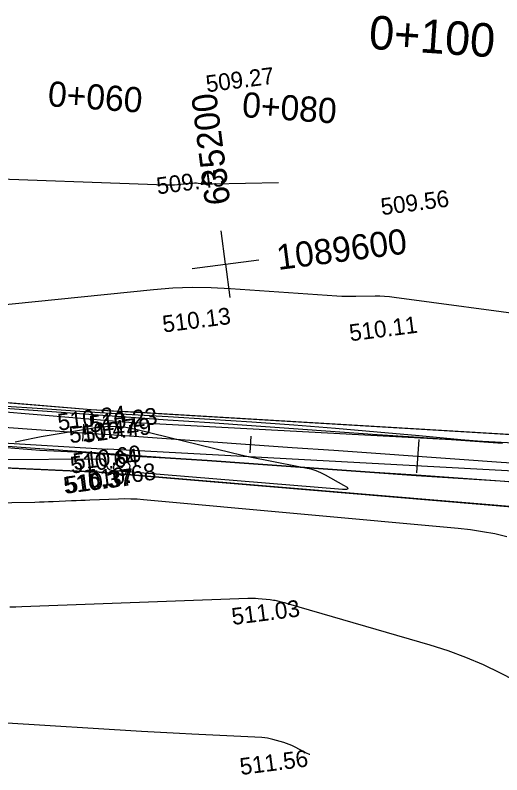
# Model space of a CAD drawing. Extents: x -636600 to -628587, y -1090963 to -1085869.
# Drawn here: x -629742.6 to -629684.6, y -1088272.7 to -1088182.3 of the extents above; entities that cross this region are included whole.
import ezdxf

# ---------------------------------------------------------------- set-up
doc = ezdxf.new("R2010")
doc.units = 0
for name, color, linetype in [('01_PARCELY_NÁVRH_PC', 7, 'Continuous'), ('40', 7, 'Continuous'), ('42', 7, 'Continuous'), ('54', 7, 'Continuous'), ('Ex_Major Contours', 7, 'Continuous'), ('Ex_Minor Contours', 7, 'Continuous'), ('HEKTOMETRY100', 7, 'Continuous'), ('HEKTOMETRY20', 7, 'Continuous'), ('koty_vše', 7, 'Continuous'), ('situace_osa', 7, 'Continuous'), ('situace_těleso', 7, 'Continuous'), ('situace_vozovka', 7, 'Continuous'), ('síť křížků', 7, 'Continuous')]:
    doc.layers.add(name, color=color, linetype=linetype)

msp = doc.modelspace()

# ---------------------------------------------------------------- linework, layer by layer
at = {"layer": '01_PARCELY_NÁVRH_PC'}
msp.add_lwpolyline([(-629551.58, -1088240.262), (-629601.727, -1088242.629), (-629635.348, -1088243.598), (-629679.347, -1088241.153), (-629732.566, -1088236.715), (-629782.503, -1088234.434), (-629784.424, -1088237.042), (-629785.435, -1088240.119), (-629790.161, -1088235.258), (-629795.13, -1088231.027), (-629803.557, -1088228.06), (-629774.892, -1088224.927), (-629772.205, -1088225.989), (-629733.515, -1088229.245), (-629679.426, -1088232.452), (-629634.751, -1088236.313), (-629602.68, -1088235.29), (-629546.015, -1088230.686)], dxfattribs=at)
at = {"layer": '40'}
for p, q in [((-629730.488, -1088230.681), (-629779.524, -1088226.542)), ((-629780.054, -1088231.127), (-629731.541, -1088233.941)), ((-629730.488, -1088230.681), (-629679.535, -1088233.413)), ((-629679.698, -1088236.772), (-629731.541, -1088233.941))]:
    msp.add_line(p, q, dxfattribs=at)
at = {"layer": '42'}
for p, q in [((-629767.904, -1088226.351), (-629733.515, -1088229.245)), ((-629733.515, -1088229.245), (-629729.763, -1088229.489)), ((-629679.426, -1088232.452), (-629729.763, -1088229.489)), ((-629763.031, -1088235.323), (-629732.566, -1088236.715)), ((-629732.566, -1088236.715), (-629679.347, -1088241.153))]:
    msp.add_line(p, q, dxfattribs=at)
at = {"layer": '54'}
msp.add_circle((-629729.874, -1088236.087), 0.05, dxfattribs=at)
for centre, start, end in [((-629729.938, -1088235.591), 7.31727, 187.31727), ((-629730.37, -1088236.15), 97.31727, 277.31727), ((-629729.378, -1088236.023), 277.31727, 97.31727), ((-629729.81, -1088236.582), 187.31727, 7.31727)]:
    msp.add_arc(centre, 0.5, start, end, dxfattribs=at)
at = {"layer": 'Ex_Major Contours'}
msp.add_lwpolyline([(-629680.207, -1088218.211), (-629697.401, -1088215.88), (-629697.966, -1088215.815), (-629698.532, -1088215.771), (-629699.1, -1088215.748), (-629699.668, -1088215.747), (-629701.945, -1088215.786), (-629702.515, -1088215.79), (-629703.083, -1088215.781), (-629703.652, -1088215.76), (-629704.22, -1088215.727), (-629716.892, -1088214.843), (-629719.193, -1088214.732), (-629721.492, -1088214.718), (-629723.79, -1088214.801), (-629726.086, -1088214.983), (-629748.871, -1088217.268)], dxfattribs=at)
at = {"layer": 'Ex_Minor Contours'}
for points in [[(-629711.201, -1088202.251), (-629719.055, -1088202.386), (-629719.268, -1088202.388), (-629719.482, -1088202.384), (-629719.695, -1088202.376), (-629719.908, -1088202.364), (-629720.76, -1088202.304), (-629720.973, -1088202.294), (-629721.186, -1088202.293), (-629721.398, -1088202.301), (-629721.611, -1088202.317), (-629723.236, -1088202.48), (-629723.578, -1088202.509), (-629723.92, -1088202.525), (-629724.263, -1088202.53), (-629724.606, -1088202.524), (-629748.775, -1088201.641)], [(-629742.596, -1088233.09), (-629741.042, -1088232.761), (-629740.653, -1088232.681), (-629740.263, -1088232.605), (-629739.873, -1088232.533), (-629739.482, -1088232.465), (-629733.004, -1088231.382), (-629731.796, -1088231.241), (-629730.593, -1088231.225), (-629729.394, -1088231.332), (-629728.2, -1088231.563), (-629716.82, -1088234.362), (-629715.817, -1088234.602), (-629714.812, -1088234.828), (-629713.803, -1088235.041), (-629712.792, -1088235.241), (-629707.953, -1088236.166), (-629707.343, -1088236.308), (-629706.75, -1088236.497), (-629706.174, -1088236.732), (-629705.615, -1088237.014), (-629703.415, -1088238.238), (-629703.011, -1088238.499), (-629702.903, -1088238.671), (-629703.089, -1088238.753), (-629703.569, -1088238.746), (-629731.085, -1088236.48), (-629731.247, -1088236.447), (-629731.383, -1088236.377), (-629731.492, -1088236.27), (-629731.574, -1088236.125), (-629731.849, -1088235.473), (-629731.931, -1088235.331), (-629732.041, -1088235.229), (-629732.177, -1088235.169), (-629732.34, -1088235.15), (-629744.862, -1088235.235)], [(-629751.217, -1088240.417), (-629740.232, -1088240.253), (-629739.685, -1088240.243), (-629739.137, -1088240.228), (-629738.59, -1088240.209), (-629738.042, -1088240.186), (-629735.854, -1088240.083), (-629735.306, -1088240.058), (-629734.759, -1088240.035), (-629734.212, -1088240.013), (-629733.664, -1088239.992), (-629730.277, -1088239.867), (-629729.53, -1088239.852), (-629728.784, -1088239.86), (-629728.039, -1088239.893), (-629727.294, -1088239.949), (-629689.778, -1088243.376), (-629688.31, -1088243.537), (-629686.851, -1088243.752), (-629685.401, -1088244.021), (-629683.96, -1088244.344)], [(-629673.548, -1088266.352), (-629684.715, -1088260.632), (-629686.753, -1088259.649), (-629688.832, -1088258.765), (-629690.95, -1088257.983), (-629693.108, -1088257.301), (-629709.932, -1088252.42), (-629710.116, -1088252.368), (-629710.3, -1088252.317), (-629710.485, -1088252.269), (-629710.67, -1088252.223), (-629711.413, -1088252.042), (-629711.599, -1088252.001), (-629711.786, -1088251.966), (-629711.975, -1088251.938), (-629712.165, -1088251.917), (-629713.621, -1088251.784), (-629713.927, -1088251.761), (-629714.234, -1088251.748), (-629714.54, -1088251.744), (-629714.848, -1088251.751), (-629741.78, -1088252.74), (-629742.487, -1088252.767), (-629743.194, -1088252.796)], [(-629707.468, -1088270.336), (-629707.487, -1088270.327), (-629707.831, -1088270.153), (-629709.289, -1088269.407), (-629709.593, -1088269.26), (-629709.903, -1088269.128), (-629710.219, -1088269.011), (-629710.541, -1088268.91), (-629711.841, -1088268.532), (-629712.168, -1088268.448), (-629712.498, -1088268.383), (-629712.831, -1088268.337), (-629713.168, -1088268.311), (-629721.503, -1088267.91), (-629723.005, -1088267.835), (-629724.506, -1088267.755), (-629726.008, -1088267.671), (-629727.509, -1088267.581), (-629744.177, -1088266.557), (-629746.738, -1088266.577), (-629749.216, -1088266.958), (-629751.612, -1088267.699), (-629753.924, -1088268.801), (-629754.563, -1088269.162)]]:
    msp.add_lwpolyline(points, dxfattribs=at)
at = {"layer": 'HEKTOMETRY100'}
msp.add_lwpolyline([(-629694.455, -1088232.795), (-629694.735, -1088236.785)], dxfattribs=at)
at = {"layer": 'HEKTOMETRY20'}
for points in [[(-629734.427, -1088230.997), (-629734.567, -1088232.992)], [(-629714.476, -1088232.395), (-629714.616, -1088234.39)]]:
    msp.add_lwpolyline(points, dxfattribs=at)
at = {"layer": 'situace_osa'}
msp.add_lwpolyline([(-629744.473, -1088231.296), (-629739.485, -1088231.645), (-629734.497, -1088231.995), (-629729.509, -1088232.344), (-629724.522, -1088232.693), (-629719.534, -1088233.043), (-629714.546, -1088233.392), (-629709.558, -1088233.742), (-629704.571, -1088234.091), (-629699.583, -1088234.44), (-629694.595, -1088234.79), (-629689.607, -1088235.139), (-629684.619, -1088235.488), (-629679.632, -1088235.838)], dxfattribs=at)
at = {"layer": 'situace_těleso'}
for points in [[(-629684.461, -1088233.225), (-629689.446, -1088232.838), (-629694.425, -1088232.366), (-629699.406, -1088231.922), (-629704.39, -1088231.507), (-629709.375, -1088231.119), (-629714.362, -1088230.759), (-629719.351, -1088230.428), (-629724.342, -1088230.124), (-629729.335, -1088229.848), (-629734.322, -1088229.494), (-629739.312, -1088229.17), (-629744.301, -1088228.845), (-629749.29, -1088228.517), (-629754.276, -1088228.137), (-629759.262, -1088227.757), (-629764.247, -1088227.378), (-629769.233, -1088226.998), (-629769.753, -1088226.958)], [(-629744.641, -1088233.697), (-629739.654, -1088234.059), (-629734.661, -1088234.327), (-629729.676, -1088234.726), (-629724.684, -1088235.008), (-629719.692, -1088235.304), (-629714.705, -1088235.655), (-629709.718, -1088236.024), (-629704.731, -1088236.381), (-629699.744, -1088236.737), (-629694.755, -1088237.081), (-629689.766, -1088237.412), (-629684.777, -1088237.737), (-629679.792, -1088238.133)]]:
    msp.add_lwpolyline(points, dxfattribs=at)
at = {"layer": 'situace_vozovka'}
for points in [[(-629769.713, -1088227.273), (-629769.255, -1088227.305), (-629764.267, -1088227.654), (-629759.279, -1088228.003), (-629754.291, -1088228.353), (-629749.303, -1088228.702), (-629744.316, -1088229.052), (-629739.328, -1088229.401), (-629734.34, -1088229.75), (-629729.352, -1088230.1), (-629724.364, -1088230.449), (-629719.377, -1088230.798), (-629714.389, -1088231.148), (-629709.401, -1088231.497), (-629704.413, -1088231.846), (-629699.426, -1088232.196), (-629694.438, -1088232.545), (-629689.45, -1088232.894), (-629684.462, -1088233.244)], [(-629744.63, -1088233.541), (-629739.642, -1088233.89), (-629734.654, -1088234.239), (-629729.667, -1088234.589), (-629724.679, -1088234.938), (-629719.691, -1088235.287), (-629714.703, -1088235.637), (-629709.716, -1088235.986), (-629704.728, -1088236.335), (-629699.74, -1088236.685), (-629694.752, -1088237.034), (-629689.764, -1088237.383), (-629684.777, -1088237.733), (-629679.789, -1088238.082)]]:
    msp.add_lwpolyline(points, dxfattribs=at)
at = {"layer": 'síť křížků'}
for p, q in [((-629717.502, -1088211.914), (-629718.011, -1088207.947)), ((-629721.469, -1088212.423), (-629713.535, -1088211.404)), ((-629717.502, -1088211.914), (-629716.993, -1088215.881))]:
    msp.add_line(p, q, dxfattribs=at)

# ---------------------------------------------------------------- texts
at = {"layer": 'HEKTOMETRY100'}
msp.add_text('0+100', height=4, rotation=355.99339, dxfattribs=at).set_placement((-629700.494, -1088186.259))
at = {"layer": 'HEKTOMETRY20'}
for s, p in [('0+060', (-629738.747, -1088193.103)), ('0+080', (-629715.594, -1088194.396))]:
    msp.add_text(s, height=3, rotation=355.99339, dxfattribs=at).set_placement(p)
at = {"layer": 'koty_vše'}
for s, p in [('509.27', (-629719.715, -1088191.459)), ('509.45', (-629725.604, -1088203.618)), ('509.56', (-629698.867, -1088206.093)), ('510.13', (-629724.891, -1088220.072)), ('510.11', (-629702.621, -1088221.114)), ('510.24', (-629737.392, -1088231.759)), ('510.23', (-629733.64, -1088232.003)), ('510.47', (-629736.039, -1088233.259)), ('510.49', (-629734.372, -1088233.196)), ('510.64', (-629735.882, -1088236.878)), ('510.60', (-629735.558, -1088236.474)), ('510.68', (-629733.805, -1088238.608)), ('510.37', (-629736.687, -1088239.29)), ('510.37', (-629736.442, -1088239.229)), ('511.03', (-629716.648, -1088254.905)), ('511.56', (-629715.672, -1088272.777))]:
    msp.add_text(s, height=2, rotation=7.31727, dxfattribs=at).set_placement(p)
at = {"layer": 'síť křížků'}
for s, rotation, p in [('635200', 97.31727, (-629716.917, -1088204.689)), ('1089600', 7.31727, (-629711.224, -1088212.62))]:
    msp.add_text(s, height=3, rotation=rotation, dxfattribs=at).set_placement(p)

doc.saveas('drawing.dxf')
